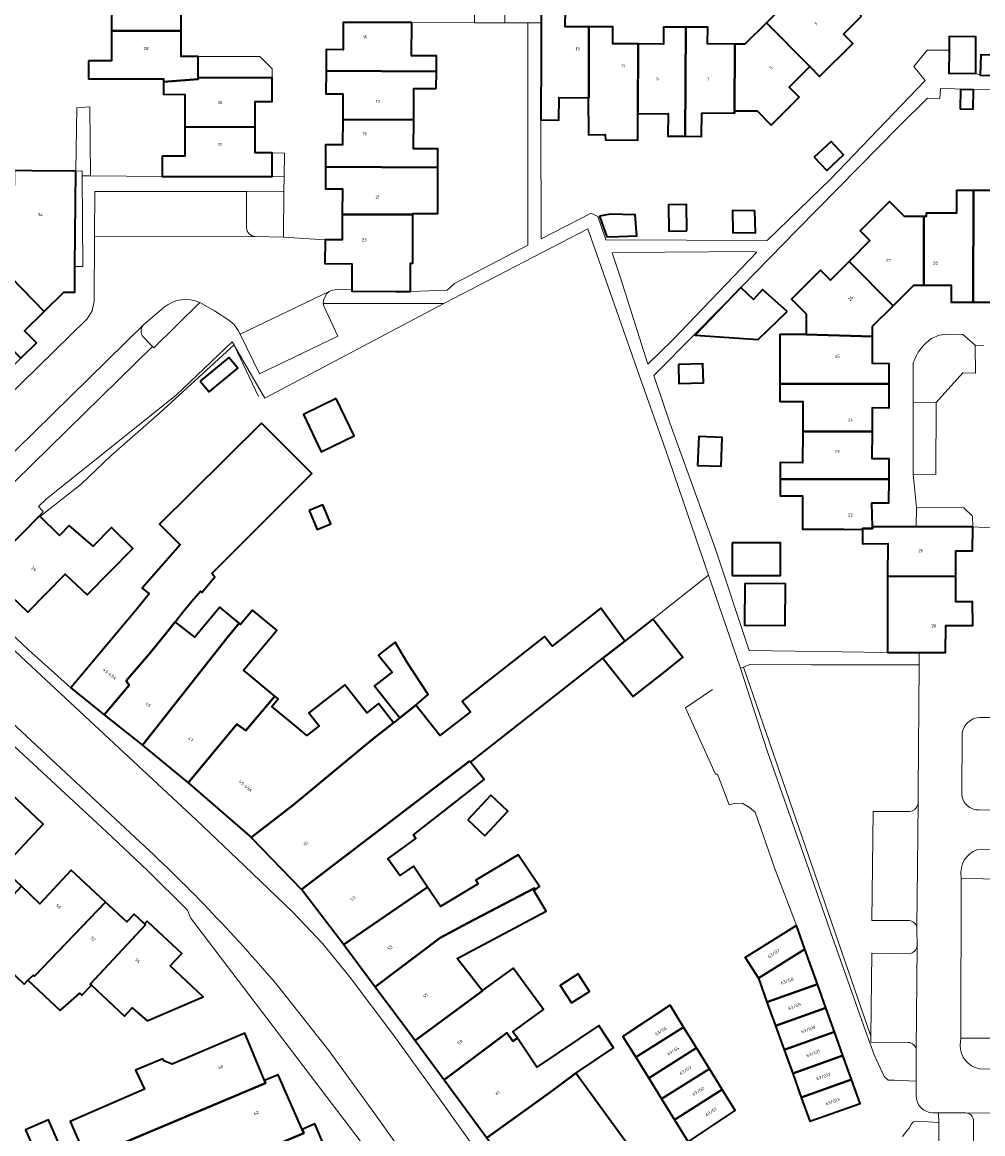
# Model space of a CAD drawing. Header units: metres. Extents: x 197700 to 204338, y 317132 to 325229.
# Tile 723 of 1056: x 203111 to 203220, y 318808 to 318934. Entities that reach past the tile are written whole.
import ezdxf
from ezdxf.enums import TextEntityAlignment as Align

# ---------------------------------------------------------------- set-up
doc = ezdxf.new("R2010")
doc.units = ezdxf.units.M
for name, color, linetype, lineweight in [('B-WE-GR-BEPLANTING_CULTUUR_BODEMBEDEKKER-GV', 90, 'Continuous', 18), ('B-WE-GR-BEPLANTING_CULTUUR_HEESTERS-GV', 90, 'Continuous', 18), ('B-WE-IE-TERREINAFSCHEIDING_KUNSTMATIG_HEKWERK-G', 20, 'IE-TERREINAFSCHEIDING-KUNSTMATIG', 18), ('B-WE-OG-BEBOUWING-GV', 7, 'Continuous', 35), ('B-WE-OG-BEBOUWING-T18', 10, 'Continuous', 18), ('B-WE-OG-TERREIN_CULTUURSCHEIDING-GV', 7, 'Continuous', 18), ('B-WE-OG-TERREIN_ERF-GV', 7, 'Continuous', 18), ('B-WE-VH-VERHARDING_ASFALT-GV', 252, 'Continuous', 18), ('B-WE-VH-VERHARDING_BETONSTRAATSTEEN-GV', 252, 'Continuous', 18), ('B-WE-VH-VERHARDING_OPEN-GV', 252, 'Continuous', 18), ('B-WE-VH-VERHARDING_TEGEL-GV', 252, 'Continuous', 18)]:
    doc.layers.add(name, color=color, linetype=linetype, lineweight=lineweight)
doc.styles.add('NLCS-ISO-M200-T18', font='NLCS-ISO.ttf', dxfattribs={"height": 0.36})
doc.linetypes.add('IE-TERREINAFSCHEIDING-KUNSTMATIG', pattern='A,4,[82,NLCS.SHX,S=0.75,R=90,X=0,Y=0],4,-2', length=10)

msp = doc.modelspace()

# ---------------------------------------------------------------- linework, layer by layer
at = {"layer": 'B-WE-GR-BEPLANTING_CULTUUR_BODEMBEDEKKER-GV'}
for points in [[(203138.927, 318927.52), (203138.927, 318928.532), (203137.522, 318929.926), (203130.524, 318929.939), (203130.506, 318927.511)], [(203212.105, 318878.712), (203212.093, 318876.508), (203218.519, 318876.49), (203218.502, 318877.73), (203217.493, 318878.666)]]:
    msp.add_lwpolyline(points, close=True, dxfattribs=at)
for points in [[(203136.976, 318909.488), (203140.189, 318909.416), (203140.241, 318914.623), (203136.003, 318914.615), (203136.008, 318910.479)], [(203221.817, 318844.334), (203221.812, 318854.859), (203219.293, 318854.84)], [(203217.306, 318853.029), (203217.257, 318846.183)], [(203219.245, 318844.348), (203221.817, 318844.334)], [(203214.621, 318804.337), (203214.657, 318807.619), (203214.64, 318808.859), (203212.133, 318808.981), (203211.797, 318808.93), (203211.531, 318808.648), (203211.342, 318808.231), (203211.044, 318807.919), (203210.522, 318807.246)]]:
    msp.add_lwpolyline(points, dxfattribs=at)
for points in [[(203136.008, 318910.479, 0.4068503), (203136.976, 318909.488)], [(203219.293, 318854.84, 0.3654274), (203217.306, 318853.029)], [(203217.257, 318846.183, 0.4114367), (203219.245, 318844.348)]]:
    msp.add_lwpolyline(points, format="xyb", dxfattribs=at)
at = {"layer": 'B-WE-GR-BEPLANTING_CULTUUR_HEESTERS-GV'}
for points in [[(203181.61, 318895), (203184.421, 318897.751), (203193.972, 318907.697), (203193.517, 318907.773), (203178.546, 318907.674), (203177.541, 318907.647), (203178.527, 318904.683)], [(203214.373, 318890.638), (203211.749, 318890.662), (203211.728, 318882.475), (203214.332, 318882.447)]]:
    msp.add_lwpolyline(points, close=True, dxfattribs=at)
for points in [[(203100.212, 318872.91), (203104.059, 318869.286), (203104.093, 318869.254), (203106.274, 318871.473), (203112.481, 318877.763), (203112.884, 318878.247), (203112.375, 318878.805), (203113.257, 318879.679), (203128.001, 318891.453), (203134.377, 318897.531), (203134.581, 318897.179), (203134.648, 318897.063), (203138.091, 318891.123), (203158.425, 318901.869), (203144.708, 318901.885), (203144.806, 318901.513), (203146.364, 318898.175), (203137.468, 318893.883), (203135.262, 318898.38), (203135.043, 318898.826), (203134.595, 318899.48), (203133.992, 318899.996), (203132.359, 318901.025), (203130.684, 318901.986)], [(203130.684, 318901.986), (203125.48, 318896.839), (203125.324, 318896.993), (203103.805, 318875.956), (203102.72, 318877.039)], [(203218.797, 318897.124), (203217.379, 318898.349), (203215.645, 318898.398), (203214.704, 318898.28), (203213.843, 318897.888)], [(203211.76, 318895.155), (203211.749, 318890.662), (203214.373, 318890.638), (203217.397, 318894.016), (203218.834, 318893.962), (203218.797, 318897.124)], [(203211.178, 318817.945), (203206.936, 318817.971), (203206.944, 318818.637), (203192.461, 318860.576), (203192.138, 318860.443), (203195.17, 318851.062), (203199.264, 318839.308), (203202.592, 318829.872), (203206.34, 318819.262), (203207.309, 318816.528), (203208.444, 318814.073), (203208.896, 318813.669), (203209.632, 318813.646), (203212.083, 318813.551), (203212.102, 318817.055)], [(203226.499, 318839.811), (203219.461, 318839.902)], [(203217.176, 318837.302), (203217.195, 318836.54), (203222.194, 318836.492), (203223.704, 318836.441), (203228.718, 318836.437), (203228.748, 318837.26)], [(203222.117, 318818.413), (203217.143, 318818.42), (203217.088, 318817.619)], [(203219.265, 318814.947), (203226.349, 318814.906)]]:
    msp.add_lwpolyline(points, dxfattribs=at)
for points in [[(203213.843, 318897.888, 0.1678002), (203211.76, 318895.155)], [(203219.461, 318839.902, 0.3772795), (203217.176, 318837.302)], [(203212.102, 318817.055, 0.3583432), (203211.178, 318817.945)], [(203217.088, 318817.619, 0.3611107), (203219.265, 318814.947)]]:
    msp.add_lwpolyline(points, format="xyb", dxfattribs=at)
at = {"layer": 'B-WE-IE-TERREINAFSCHEIDING_KUNSTMATIG_HEKWERK-G'}
for points in [[(203112.624, 318877.739), (203117.228, 318881.347), (203120.566, 318884.58), (203126.099, 318889.428), (203134.581, 318897.179)], [(203134.581, 318897.179), (203134.59, 318897.187), (203134.648, 318897.063)], [(203134.648, 318897.063), (203137.343, 318891.327)], [(203188.958, 318858.025), (203185.874, 318855.953), (203189.278, 318848.401), (203189.525, 318848.394), (203190.839, 318844.935), (203191.419, 318845.073), (203192.312, 318845.101), (203193.136, 318844.617), (203193.8, 318844.08), (203196.002, 318837.756), (203198.481, 318831.217)]]:
    msp.add_lwpolyline(points, dxfattribs=at)
at = {"layer": 'B-WE-OG-BEBOUWING-GV'}
for points in [[(203205.882, 318934.533), (203200.925, 318939.545), (203195.079, 318933.763), (203199.993, 318928.79), (203201.109, 318927.66), (203201.115, 318927.666), (203204.874, 318931.419), (203203.82, 318932.474)], [(203130.538, 318938.225), (203118.083, 318938.129), (203118.08, 318936.393), (203120.68, 318936.388), (203120.673, 318932.83), (203128.587, 318932.836), (203128.584, 318935.734), (203130.533, 318935.722)], [(203174.821, 318925.251), (203174.889, 318925.25), (203174.901, 318933.299), (203172.189, 318933.303), (203172.226, 318935.199), (203169.49, 318935.213), (203169.482, 318933.743), (203169.464, 318930.213), (203169.425, 318922.733), (203171.485, 318922.709), (203171.515, 318925.29)], [(203154.771, 318933.786), (203146.994, 318933.792), (203146.967, 318930.706), (203145.055, 318930.727), (203145.04, 318928.303), (203157.571, 318928.227), (203157.58, 318930.013), (203154.73, 318930.027)], [(203174.901, 318933.299), (203174.889, 318925.25), (203174.821, 318925.251), (203174.872, 318921.043), (203176.766, 318921.066), (203176.773, 318920.47), (203180.444, 318920.427), (203180.451, 318920.93), (203180.463, 318923.417), (203180.501, 318931.356), (203177.61, 318931.365), (203177.613, 318933.295)], [(203185.903, 318933.277), (203183.393, 318933.278), (203183.392, 318931.348), (203180.501, 318931.356), (203180.463, 318923.417), (203183.891, 318923.459), (203183.86, 318920.89), (203185.844, 318920.866)], [(203191.436, 318923.55), (203191.475, 318931.335), (203188.357, 318931.359), (203188.413, 318933.276), (203185.903, 318933.277), (203185.844, 318920.866), (203187.71, 318920.844), (203187.741, 318923.506), (203191.308, 318923.549)], [(203191.436, 318923.55), (203191.496, 318923.551), (203191.499, 318923.773), (203194.023, 318923.743), (203195.613, 318922.151), (203198.795, 318925.328), (203197.662, 318926.463), (203199.993, 318928.79), (203195.079, 318933.763), (203192.615, 318931.326), (203191.475, 318931.335)], [(203118.037, 318929.443), (203118.033, 318927.396), (203126.564, 318927.38), (203126.563, 318927.068), (203130.511, 318927.36), (203130.506, 318927.511), (203130.524, 318929.939), (203128.589, 318929.938), (203128.587, 318932.836), (203120.673, 318932.83), (203120.667, 318929.438)], [(203215.826, 318930.661), (203215.81, 318928.028), (203218.844, 318928.009), (203218.87, 318932.181), (203215.836, 318932.2)], [(203222.843, 318927.704), (203222.913, 318930.007), (203219.442, 318930.112), (203219.372, 318927.809)], [(203157.561, 318926.288), (203157.571, 318928.227), (203145.04, 318928.303), (203145.024, 318925.696), (203146.944, 318925.684), (203146.928, 318922.79), (203154.991, 318922.75), (203154.998, 318926.3)], [(203128.996, 318921.926), (203136.979, 318921.911), (203136.984, 318924.82), (203138.914, 318924.811), (203138.927, 318927.52), (203130.506, 318927.511), (203130.511, 318927.36), (203126.563, 318927.068), (203126.561, 318925.638), (203129.003, 318925.633)], [(203218.562, 318923.951), (203218.591, 318926.159), (203217.104, 318926.178), (203217.077, 318923.97)], [(203144.973, 318917.401), (203157.735, 318917.338), (203157.739, 318919.432), (203154.984, 318919.438), (203154.991, 318922.75), (203146.928, 318922.79), (203146.911, 318919.896), (203144.991, 318919.909)], [(203136.979, 318921.911), (203128.996, 318921.926), (203128.99, 318918.616), (203126.409, 318918.623), (203126.409, 318918.294), (203126.409, 318916.294), (203138.899, 318916.298), (203138.903, 318918.999), (203136.973, 318919.002)], [(203200.5, 318918.491), (203201.929, 318916.978), (203203.836, 318918.778), (203202.407, 318920.292)], [(203113.008, 318900.957), (203115.225, 318903.159), (203116.475, 318903.146), (203116.505, 318906.068), (203116.616, 318916.905), (203111.617, 318916.956), (203109.585, 318916.977), (203109.535, 318910.096), (203106.742, 318907.37)], [(203157.735, 318917.338), (203144.973, 318917.401), (203144.956, 318914.904), (203146.886, 318914.89), (203146.876, 318911.991), (203154.902, 318911.98), (203154.902, 318912.11), (203157.724, 318912.104)], [(203218.559, 318902.02), (203218.604, 318914.699), (203216.656, 318914.704), (203216.649, 318912.128), (203213.219, 318912.137), (203213.218, 318911.765), (203212.952, 318911.766), (203212.942, 318903.969), (203216.052, 318903.973), (203216.049, 318902.023)], [(203218.559, 318902.02), (203221.072, 318902.016), (203221.075, 318903.946), (203223.974, 318903.926), (203224.003, 318912.108), (203220.641, 318912.117), (203220.648, 318914.694), (203218.604, 318914.699)], [(203186.029, 318910.136), (203185.975, 318913.135), (203183.936, 318913.099), (203183.989, 318910.099)], [(203212.952, 318911.766), (203210.753, 318911.771), (203209.065, 318913.458), (203205.734, 318910.126), (203206.837, 318909.023), (203204.473, 318906.658), (203209.484, 318901.627), (203211.834, 318903.967), (203212.942, 318903.969)], [(203154.618, 318903.242), (203154.625, 318906.463), (203154.89, 318906.462), (203154.902, 318911.98), (203146.876, 318911.991), (203146.865, 318909.091), (203144.935, 318909.113), (203144.903, 318906.415), (203147.978, 318906.393), (203147.955, 318903.476), (203147.954, 318903.293), (203152.954, 318903.255)], [(203176.119, 318911.778), (203176.939, 318909.451), (203178.267, 318909.479), (203180.342, 318909.552), (203180.163, 318911.954), (203177.321, 318912.008)], [(203193.763, 318912.413), (203191.212, 318912.442), (203191.259, 318909.932), (203193.81, 318909.903)], [(203110.344, 318895.647), (203112.143, 318897.409), (203110.79, 318898.754), (203113.008, 318900.957), (203106.742, 318907.37), (203106.595, 318907.227), (203107.213, 318906.593), (203104.779, 318904.218), (203102.999, 318906.042), (203101.56, 318904.638)], [(203207.13, 318898.141), (203207.135, 318899.287), (203209.484, 318901.627), (203204.473, 318906.658), (203202.342, 318904.526), (203201.214, 318905.653), (203197.918, 318902.356), (203199.575, 318900.699), (203199.569, 318898.35)], [(203197.408, 318900.975), (203194.633, 318903.46), (203193.588, 318902.343), (203192.177, 318903.706), (203186.956, 318898.274), (203194.128, 318897.77)], [(203196.583, 318892.744), (203209.024, 318892.734), (203209.027, 318895.038), (203207.117, 318895.041), (203207.13, 318898.141), (203199.569, 318898.35), (203196.597, 318898.358)], [(203130.719, 318893.063), (203131.744, 318891.823), (203135.003, 318894.516), (203133.978, 318895.756)], [(203185.07, 318894.961), (203185.123, 318892.781), (203187.904, 318892.848), (203187.851, 318895.028)], [(203199.189, 318887.337), (203207.106, 318887.331), (203207.111, 318890.058), (203209.021, 318890.033), (203209.024, 318892.734), (203196.583, 318892.744), (203196.578, 318890.759), (203199.198, 318890.752)], [(203146.197, 318891.071), (203142.455, 318889.284), (203144.481, 318885.039), (203148.223, 318886.825)], [(203116.045, 318858.203), (203119.84, 318855.168), (203122.681, 318858.536), (203122.328, 318859.015), (203125.098, 318862.245), (203126.855, 318864.429), (203127.891, 318865.717), (203128.89, 318866.958), (203129.778, 318868.062), (203130.76, 318869.186), (203130.917, 318869.049), (203132.394, 318870.838), (203132.293, 318870.939), (203132.041, 318871.191), (203143.422, 318882.546), (203137.683, 318888.298), (203129.655, 318880.32), (203126.108, 318876.795), (203128.442, 318874.448), (203124.16, 318869.537), (203124.944, 318868.876), (203123.492, 318867.134)], [(203187.251, 318883.485), (203189.924, 318883.38), (203190.053, 318886.662), (203187.38, 318886.767)], [(203207.106, 318887.331), (203199.189, 318887.337), (203199.18, 318883.794), (203196.624, 318883.801), (203196.619, 318881.934), (203209.006, 318881.924), (203209.024, 318884.238), (203207.1, 318884.243)], [(203209.006, 318881.924), (203196.619, 318881.934), (203196.614, 318880.026), (203199.173, 318880.019), (203199.163, 318876.236), (203203.871, 318876.224), (203206.003, 318876.218), (203206.003, 318876.33), (203207.116, 318876.332), (203207.113, 318876.522), (203207.065, 318879.248), (203208.985, 318879.233)], [(203143.129, 318878.361), (203144.019, 318876.209), (203145.57, 318876.851), (203144.68, 318879.003)], [(203112.481, 318877.763), (203106.274, 318871.473), (203111.143, 318866.807), (203115.405, 318871.114), (203117.88, 318868.766), (203123.076, 318874.031), (203120.642, 318876.433), (203118.563, 318874.326), (203115.854, 318876.669), (203114.738, 318875.537)], [(203218.519, 318876.49), (203212.093, 318876.508), (203207.113, 318876.522), (203207.116, 318876.332), (203206.003, 318876.33), (203206.003, 318876.218), (203205.999, 318874.584), (203208.861, 318874.603), (203208.821, 318870.882), (203216.586, 318870.889), (203216.588, 318873.794), (203218.498, 318873.779)], [(203191.19, 318874.698), (203191.191, 318870.985), (203196.657, 318870.986), (203196.656, 318874.701)], [(203192.605, 318870.055), (203192.563, 318865.343), (203197.181, 318865.302), (203197.222, 318870.014)], [(203208.82, 318862.229), (203212.431, 318862.228), (203215.418, 318862.228), (203215.47, 318865.314), (203218.506, 318865.3), (203218.494, 318867.993), (203216.584, 318867.984), (203216.586, 318870.889), (203208.821, 318870.882), (203208.821, 318867.229)], [(203119.84, 318855.168), (203124.183, 318851.694), (203133.752, 318863.877), (203135.159, 318865.548), (203132.948, 318867.373), (203130.13, 318863.958), (203127.891, 318865.717), (203126.855, 318864.429), (203125.098, 318862.245), (203122.328, 318859.015), (203122.681, 318858.536)], [(203136.519, 318841.229), (203142.26, 318835.295), (203161.34, 318849.883), (203161.441, 318849.755), (203176.491, 318861.586), (203178.965, 318863.524), (203176.237, 318867.271), (203170.735, 318862.946), (203169.861, 318864.058), (203160.499, 318856.698), (203161.438, 318855.504), (203157.978, 318852.784), (203155.241, 318856.266), (203153.4, 318854.817), (203152.691, 318854.259), (203150.228, 318852.32), (203141.361, 318844.974)], [(203135.159, 318865.548), (203133.752, 318863.877), (203124.183, 318851.694), (203124.213, 318851.67), (203129.37, 318847.407), (203134.917, 318854.075), (203135.937, 318853.367), (203139.207, 318857.283), (203135.667, 318860.205), (203139.442, 318864.777), (203136.687, 318867.052), (203135.329, 318865.407)], [(203178.965, 318863.524), (203176.491, 318861.586), (203179.918, 318857.226), (203180.757, 318857.886), (203183.562, 318860.091), (203185.361, 318861.505), (203185.582, 318861.679), (203182.158, 318866.034)], [(203153.4, 318854.817), (203155.241, 318856.266), (203156.654, 318857.472), (203154.235, 318861.101), (203152.875, 318863.406), (203151.416, 318862.259), (203151.003, 318861.934), (203152.533, 318859.988), (203150.557, 318858.434)], [(203139.207, 318857.283), (203135.937, 318853.367), (203134.917, 318854.075), (203129.37, 318847.407), (203129.58, 318847.233), (203136.393, 318841.36), (203136.519, 318841.229), (203141.361, 318844.974), (203150.228, 318852.32), (203152.691, 318854.259), (203150.986, 318856.427), (203149.661, 318855.385), (203147.153, 318858.576), (203143.087, 318855.379), (203144.238, 318853.915), (203142.846, 318852.821), (203141.441, 318853.981), (203138.875, 318856.099), (203139.591, 318856.966)], [(203142.26, 318835.295), (203142.392, 318835.158), (203147.043, 318829.064), (203154.386, 318834.086), (203156.579, 318835.56), (203154.977, 318837.945), (203153.422, 318836.9), (203152.046, 318838.79), (203153.559, 318839.892), (203155.227, 318841.106), (203154.988, 318841.503), (203162.986, 318847.79), (203161.441, 318849.755), (203161.34, 318849.883)], [(203109.167, 318846.249), (203102.438, 318839.319), (203106.187, 318835.806), (203104.055, 318833.536), (203103.696, 318833.153), (203105.993, 318831.003), (203106.095, 318831.042), (203110.419, 318835.675), (203108.23, 318837.746), (203112.909, 318842.748)], [(203161.136, 318843.223), (203163.091, 318841.404), (203165.696, 318844.203), (203163.741, 318846.022)], [(203168.815, 318835.31), (203169.279, 318835.648), (203166.867, 318839.239), (203162.07, 318836.352), (203162.33, 318835.965), (203158.041, 318833.384), (203156.579, 318835.56), (203154.386, 318834.086), (203147.043, 318829.064), (203147.243, 318828.801), (203150.62, 318824.254), (203157.998, 318829.822), (203161.106, 318831.478), (203168.727, 318835.466)], [(203119.969, 318833.875), (203116.078, 318837.506), (203112.517, 318833.689), (203110.419, 318835.675), (203106.095, 318831.042), (203105.993, 318831.003), (203108.063, 318829.065), (203107.096, 318828.011), (203110.731, 318824.551), (203111.163, 318825.005), (203111.802, 318825.566), (203111.915, 318825.458)], [(203155.148, 318818.152), (203162.81, 318823.795), (203162.788, 318823.823), (203159.917, 318827.474), (203170.048, 318832.838), (203168.638, 318835.181), (203168.815, 318835.31), (203168.727, 318835.466), (203161.106, 318831.478), (203157.998, 318829.822), (203150.62, 318824.254), (203154.541, 318818.973)], [(203118.371, 318824.425), (203118.248, 318824.559), (203124.506, 318831.301), (203124.406, 318831.398), (203123.217, 318832.494), (203122.386, 318831.62), (203119.969, 318833.875), (203111.915, 318825.458), (203111.802, 318825.566), (203111.163, 318825.005), (203114.835, 318821.564), (203117.059, 318823.519), (203117.305, 318823.288)], [(203124.406, 318831.398), (203124.506, 318831.301), (203118.248, 318824.559), (203118.371, 318824.425), (203122.128, 318820.904), (203123.018, 318821.854), (203124.724, 318820.385), (203131.075, 318823.105), (203127.338, 318826.621), (203128.643, 318828.035), (203124.807, 318831.612), (203124.699, 318831.712)], [(203194.157, 318825.234), (203199.446, 318828.517), (203198.481, 318831.217), (203194.233, 318828.58), (203192.651, 318827.598)], [(203199.446, 318828.517), (203194.157, 318825.234), (203195.13, 318822.527), (203200.856, 318824.573)], [(203162.788, 318823.823), (203162.81, 318823.795), (203155.148, 318818.152), (203158.46, 318813.672), (203165.569, 318819.034), (203166.261, 318818.075), (203166.773, 318818.417), (203166.275, 318819.158), (203169.734, 318821.676), (203166.306, 318826.384)], [(203173.699, 318825.724), (203171.649, 318824.407), (203172.926, 318822.417), (203174.976, 318823.734)], [(203195.13, 318822.527), (203196.104, 318819.817), (203201.826, 318821.862), (203200.856, 318824.573)], [(203180.228, 318816.246), (203185.654, 318819.681), (203184.118, 318822.157), (203178.764, 318818.606)], [(203197.078, 318817.106), (203202.795, 318819.15), (203201.826, 318821.862), (203196.104, 318819.817)], [(203163.312, 318807.108), (203170.302, 318812.147), (203173.414, 318814.45), (203177.711, 318817.336), (203176.025, 318819.846), (203168.988, 318815.119), (203166.773, 318818.417), (203166.261, 318818.075), (203165.569, 318819.034), (203158.46, 318813.672)], [(203185.654, 318819.681), (203180.228, 318816.246), (203181.696, 318813.879), (203187.122, 318817.314)], [(203138.049, 318813.608), (203135.799, 318818.979), (203127.535, 318815.469), (203126.6, 318815.836), (203126.487, 318816.08), (203123.394, 318814.777), (203124.412, 318812.63), (203116.552, 318809.218), (203115.973, 318808.967), (203117.705, 318804.978), (203117.792, 318804.777), (203120.478, 318805.943), (203120.491, 318805.914), (203121.948, 318806.49), (203138.171, 318813.317)], [(203203.765, 318816.438), (203202.795, 318819.15), (203197.078, 318817.106), (203198.052, 318814.396)], [(203188.59, 318814.948), (203187.122, 318817.314), (203181.696, 318813.879), (203183.164, 318811.513)], [(203199.027, 318811.686), (203204.734, 318813.726), (203203.765, 318816.438), (203198.052, 318814.396)], [(203120.491, 318805.914), (203123.236, 318799.588), (203124.761, 318800.25), (203127.598, 318801.471), (203126.281, 318804.518), (203130.433, 318806.312), (203131.794, 318803.165), (203133.935, 318804.029), (203142.514, 318807.635), (203142.331, 318808.031), (203139.592, 318814.257), (203138.049, 318813.608), (203138.171, 318813.317), (203121.948, 318806.49)], [(203179.717, 318800.627), (203182.234, 318802.336), (203173.414, 318814.45), (203170.302, 318812.147), (203163.312, 318807.108), (203169.518, 318798.477), (203171.427, 318795.823), (203171.614, 318795.563)], [(203183.164, 318811.513), (203184.633, 318809.146), (203190.059, 318812.581), (203188.59, 318814.948)], [(203199.027, 318811.686), (203200.001, 318808.975), (203200.992, 318809.33), (203205.704, 318811.014), (203204.734, 318813.726)], [(203184.633, 318809.146), (203186.174, 318806.661), (203191.528, 318810.212), (203190.059, 318812.581)], [(203115.68, 318804.099), (203113.495, 318809.131), (203110.891, 318808), (203113.075, 318802.968)], [(203147.074, 318798.416), (203145.686, 318801.624), (203146.609, 318802.041), (203143.755, 318808.688), (203142.331, 318808.031), (203142.514, 318807.635), (203133.935, 318804.029), (203131.794, 318803.165), (203127.598, 318801.471), (203124.761, 318800.25), (203126.18, 318796.982), (203133.625, 318800.213), (203136.774, 318801.58), (203138.104, 318798.516), (203138.488, 318798.683), (203139.943, 318795.331), (203142.479, 318796.428)]]:
    msp.add_lwpolyline(points, close=True, dxfattribs=at)
at = {"layer": 'B-WE-OG-TERREIN_CULTUURSCHEIDING-GV'}
for points in [[(203212.295, 318845.16), (203212.297, 318846.581), (203212.419, 318860.847), (203200.175, 318860.847), (203193.181, 318860.873), (203192.461, 318860.576), (203206.944, 318818.637), (203207.058, 318828.066), (203211.274, 318828.019)], [(203211.303, 318831.773), (203207.053, 318831.799), (203207.19, 318844.186), (203211.357, 318844.185)], [(203212.179, 318828.911), (203212.177, 318830.881)]]:
    msp.add_lwpolyline(points, dxfattribs=at)
for points in [[(203211.357, 318844.185, 0.3852268), (203212.295, 318845.16)], [(203212.177, 318830.881, 0.3669392), (203211.303, 318831.773)], [(203211.274, 318828.019, 0.3656189), (203212.179, 318828.911)]]:
    msp.add_lwpolyline(points, format="xyb", dxfattribs=at)
at = {"layer": 'B-WE-OG-TERREIN_ERF-GV'}
for points in [[(203109.585, 318916.977), (203111.617, 318916.956), (203116.616, 318916.905), (203116.716, 318924.117), (203118.19, 318924.229), (203118.264, 318916.389), (203126.409, 318916.294), (203126.409, 318918.294), (203126.409, 318918.623), (203128.99, 318918.616), (203128.996, 318921.926), (203129.003, 318925.633), (203126.561, 318925.638), (203126.563, 318927.068), (203126.564, 318927.38), (203118.033, 318927.396), (203118.037, 318929.443), (203120.667, 318929.438), (203120.673, 318932.83), (203120.68, 318936.388)], [(203205.882, 318934.533), (203203.82, 318932.474), (203204.874, 318931.419), (203201.115, 318927.666), (203201.109, 318927.66), (203199.993, 318928.79), (203197.662, 318926.463), (203198.795, 318925.328), (203195.613, 318922.151), (203194.023, 318923.743), (203191.499, 318923.773), (203191.496, 318923.551), (203191.436, 318923.55), (203191.308, 318923.549), (203187.741, 318923.506), (203187.71, 318920.844), (203185.844, 318920.866), (203183.86, 318920.89), (203183.891, 318923.459), (203180.463, 318923.417), (203180.451, 318920.93), (203180.444, 318920.427), (203176.773, 318920.47), (203176.766, 318921.066), (203174.872, 318921.043), (203174.821, 318925.251), (203171.515, 318925.29), (203171.485, 318922.709), (203169.425, 318922.733), (203169.479, 318909.233), (203175.147, 318912.15), (203175.907, 318911.749), (203176.826, 318909.106), (203195.144, 318909.031), (203202.349, 318915.981), (203213.109, 318927.218), (203211.821, 318928.813), (203213.349, 318930.645), (203215.826, 318930.661), (203215.836, 318932.2), (203218.87, 318932.181), (203218.844, 318928.009), (203219.372, 318927.809), (203219.442, 318930.112), (203222.913, 318930.007)], [(203221.203, 318926.135), (203214.84, 318926.286), (203214.776, 318925.149), (203213.362, 318925.191), (203210.156, 318922.033), (203198.549, 318910.237), (203192.257, 318903.825), (203186.999, 318898.474), (203182.295, 318893.704), (203184.077, 318888.326), (203189.221, 318874.198), (203193.106, 318862.469), (203208.82, 318862.229), (203208.821, 318867.229), (203208.821, 318870.882), (203208.861, 318874.603), (203205.999, 318874.584), (203206.003, 318876.218), (203203.871, 318876.224), (203199.163, 318876.236), (203199.173, 318880.019), (203196.614, 318880.026), (203196.619, 318881.934), (203196.624, 318883.801), (203199.18, 318883.794), (203199.189, 318887.337), (203199.198, 318890.752), (203196.578, 318890.759), (203196.583, 318892.744), (203196.597, 318898.358), (203199.569, 318898.35), (203199.575, 318900.699), (203197.918, 318902.356), (203201.214, 318905.653), (203202.342, 318904.526), (203204.473, 318906.658), (203206.837, 318909.023), (203205.734, 318910.126), (203209.065, 318913.458), (203210.753, 318911.771), (203212.952, 318911.766), (203213.218, 318911.765), (203213.219, 318912.137), (203216.649, 318912.128), (203216.656, 318914.704), (203218.604, 318914.699), (203220.648, 318914.694)], [(203104.093, 318869.254), (203111.235, 318862.526), (203116.045, 318858.203), (203123.492, 318867.134), (203124.944, 318868.876), (203124.16, 318869.537), (203128.442, 318874.448), (203126.108, 318876.795), (203129.655, 318880.32), (203137.683, 318888.298), (203143.422, 318882.546), (203132.041, 318871.191), (203132.293, 318870.939), (203132.394, 318870.838), (203130.917, 318869.049), (203130.76, 318869.186), (203129.778, 318868.062), (203128.89, 318866.958), (203127.891, 318865.717), (203130.13, 318863.958), (203132.948, 318867.373), (203135.159, 318865.548), (203135.329, 318865.407), (203136.687, 318867.052), (203139.442, 318864.777), (203135.667, 318860.205), (203139.207, 318857.283), (203139.591, 318856.966), (203138.875, 318856.099), (203141.441, 318853.981), (203142.846, 318852.821), (203144.238, 318853.915), (203143.087, 318855.379), (203147.153, 318858.576), (203149.661, 318855.385), (203150.986, 318856.427), (203152.691, 318854.259), (203153.4, 318854.817), (203150.557, 318858.434), (203152.533, 318859.988), (203151.003, 318861.934), (203151.416, 318862.259), (203152.875, 318863.406), (203154.235, 318861.101), (203156.654, 318857.472), (203155.241, 318856.266), (203157.978, 318852.784), (203161.438, 318855.504), (203160.499, 318856.698), (203169.861, 318864.058), (203170.735, 318862.946), (203176.237, 318867.271), (203178.965, 318863.524), (203182.158, 318866.034), (203188.502, 318871.017), (203183.616, 318885.277), (203180.832, 318893.085), (203174.791, 318910.371), (203158.425, 318901.869), (203138.091, 318891.123), (203134.648, 318897.063), (203134.581, 318897.179), (203134.377, 318897.531), (203128.001, 318891.453), (203113.257, 318879.679), (203112.375, 318878.805), (203112.884, 318878.247), (203112.481, 318877.763), (203114.738, 318875.537), (203115.854, 318876.669), (203118.563, 318874.326), (203120.642, 318876.433), (203123.076, 318874.031), (203117.88, 318868.766), (203115.405, 318871.114), (203111.143, 318866.807), (203106.274, 318871.473)], [(203212.074, 318811.9), (203212.083, 318813.551), (203209.632, 318813.646), (203208.896, 318813.669), (203208.444, 318814.073), (203207.309, 318816.528), (203206.34, 318819.262), (203202.592, 318829.872), (203199.264, 318839.308), (203195.17, 318851.062), (203192.138, 318860.443), (203188.502, 318871.017), (203182.158, 318866.034), (203185.582, 318861.679), (203185.361, 318861.505), (203183.562, 318860.091), (203180.757, 318857.886), (203179.918, 318857.226), (203176.491, 318861.586), (203161.441, 318849.755), (203162.986, 318847.79), (203154.988, 318841.503), (203155.227, 318841.106), (203153.559, 318839.892), (203152.046, 318838.79), (203153.422, 318836.9), (203154.977, 318837.945), (203156.579, 318835.56)], [(203153.13, 318801.219), (203129.638, 318832.094), (203129.278, 318832.943), (203124.736, 318837.449), (203120.105, 318841.862), (203105.923, 318854.946)], [(203109.167, 318846.249), (203112.909, 318842.748), (203108.23, 318837.746)], [(203156.579, 318835.56), (203158.041, 318833.384), (203162.33, 318835.965), (203162.07, 318836.352), (203166.867, 318839.239), (203169.279, 318835.648), (203168.815, 318835.31), (203168.638, 318835.181), (203170.048, 318832.838), (203159.917, 318827.474), (203162.788, 318823.823), (203166.306, 318826.384), (203169.734, 318821.676), (203166.275, 318819.158), (203166.773, 318818.417), (203168.988, 318815.119), (203176.025, 318819.846), (203177.711, 318817.336), (203173.414, 318814.45), (203182.234, 318802.336)], [(203110.419, 318835.675), (203112.517, 318833.689), (203116.078, 318837.506), (203119.969, 318833.875), (203122.386, 318831.62), (203123.217, 318832.494), (203124.406, 318831.398), (203124.699, 318831.712), (203124.807, 318831.612), (203128.643, 318828.035), (203127.338, 318826.621), (203131.075, 318823.105), (203124.724, 318820.385), (203123.018, 318821.854), (203122.128, 318820.904), (203118.371, 318824.425), (203117.305, 318823.288), (203117.059, 318823.519), (203114.835, 318821.564), (203111.163, 318825.005), (203110.731, 318824.551), (203107.096, 318828.011)], [(203117.705, 318804.978), (203115.973, 318808.967), (203116.552, 318809.218), (203124.412, 318812.63), (203123.394, 318814.777), (203126.487, 318816.08), (203126.6, 318815.836), (203127.535, 318815.469), (203135.799, 318818.979), (203138.049, 318813.608), (203139.592, 318814.257), (203142.331, 318808.031), (203143.755, 318808.688), (203146.609, 318802.041)], [(203210.522, 318807.246), (203211.044, 318807.919), (203211.342, 318808.231), (203211.531, 318808.648), (203211.797, 318808.93), (203212.133, 318808.981), (203214.64, 318808.859), (203214.625, 318809.942), (203213.96, 318809.941)]]:
    msp.add_lwpolyline(points, dxfattribs=at)
for points in [[(203154.902, 318911.98), (203154.89, 318906.462), (203154.625, 318906.463), (203154.618, 318903.242), (203158.786, 318903.382), (203159.626, 318904.151), (203167.965, 318908.493), (203167.96, 318933.757), (203165.333, 318933.763), (203161.92, 318933.77), (203154.771, 318933.786), (203154.73, 318930.027), (203157.58, 318930.013), (203157.571, 318928.227), (203157.561, 318926.288), (203154.998, 318926.3), (203154.991, 318922.75), (203154.984, 318919.438), (203157.739, 318919.432), (203157.735, 318917.338), (203157.724, 318912.104), (203154.902, 318912.11)], [(203217.104, 318926.178), (203218.591, 318926.159), (203218.562, 318923.951), (203217.077, 318923.97)], [(203200.5, 318918.491), (203202.407, 318920.292), (203203.836, 318918.778), (203201.929, 318916.978)], [(203138.899, 318916.298), (203140.264, 318916.271), (203140.3, 318918.97), (203138.903, 318918.999)], [(203116.505, 318906.068), (203117.416, 318906.063), (203117.323, 318916.387), (203117.317, 318916.928), (203116.616, 318916.905)], [(203186.029, 318910.136), (203183.989, 318910.099), (203183.936, 318913.099), (203185.975, 318913.135)], [(203180.163, 318911.954), (203180.342, 318909.552), (203178.267, 318909.479), (203176.939, 318909.451), (203176.119, 318911.778), (203177.321, 318912.008)], [(203193.763, 318912.413), (203193.81, 318909.903), (203191.259, 318909.932), (203191.212, 318912.442)], [(203197.408, 318900.975), (203194.128, 318897.77), (203186.956, 318898.274), (203192.177, 318903.706), (203193.588, 318902.343), (203194.633, 318903.46)], [(203130.719, 318893.063), (203133.978, 318895.756), (203135.003, 318894.516), (203131.744, 318891.823)], [(203185.07, 318894.961), (203187.851, 318895.028), (203187.904, 318892.848), (203185.123, 318892.781)], [(203146.197, 318891.071), (203148.223, 318886.825), (203144.481, 318885.039), (203142.455, 318889.284)], [(203187.251, 318883.485), (203187.38, 318886.767), (203190.053, 318886.662), (203189.924, 318883.38)], [(203143.129, 318878.361), (203144.68, 318879.003), (203145.57, 318876.851), (203144.019, 318876.209)], [(203191.19, 318874.698), (203196.656, 318874.701), (203196.657, 318870.986), (203191.191, 318870.985)], [(203192.605, 318870.055), (203197.222, 318870.014), (203197.181, 318865.302), (203192.563, 318865.343)], [(203161.136, 318843.223), (203163.741, 318846.022), (203165.696, 318844.203), (203163.091, 318841.404)], [(203202.795, 318819.15), (203203.765, 318816.438), (203204.734, 318813.726), (203205.704, 318811.014), (203200.992, 318809.33), (203200.001, 318808.975), (203199.027, 318811.686), (203198.052, 318814.396), (203197.078, 318817.106), (203196.104, 318819.817), (203195.13, 318822.527), (203194.157, 318825.234), (203192.651, 318827.598), (203194.233, 318828.58), (203198.481, 318831.217), (203199.446, 318828.517), (203200.856, 318824.573), (203201.826, 318821.862)], [(203173.699, 318825.724), (203174.976, 318823.734), (203172.926, 318822.417), (203171.649, 318824.407)], [(203180.228, 318816.246), (203178.764, 318818.606), (203184.118, 318822.157), (203185.654, 318819.681), (203187.122, 318817.314), (203188.59, 318814.948), (203190.059, 318812.581), (203191.528, 318810.212), (203186.174, 318806.661), (203184.633, 318809.146), (203183.164, 318811.513), (203181.696, 318813.879)], [(203113.495, 318809.131), (203115.68, 318804.099), (203113.075, 318802.968), (203110.891, 318808)]]:
    msp.add_lwpolyline(points, close=True, dxfattribs=at)
msp.add_lwpolyline([(203213.96, 318809.941, -0.4049486), (203212.074, 318811.9)], format="xyb", dxfattribs=at)
at = {"layer": 'B-WE-VH-VERHARDING_ASFALT-GV'}
for points in [[(203103.225, 318868.464), (203098.736, 318864.036), (203107.08, 318856.348), (203123.878, 318840.727)], [(203168.626, 318796.49), (203157.543, 318812.067), (203152.731, 318818.732), (203147.781, 318825.294), (203144.659, 318829.137), (203141.262, 318832.738), (203135.768, 318837.996), (203130.26, 318843.241), (203111.011, 318861.169), (203103.225, 318868.464)], [(203139.95, 318823.88), (203145.333, 318817.019), (203150.477, 318809.976), (203156.712, 318801.231), (203162.888, 318792.446)]]:
    msp.add_lwpolyline(points, dxfattribs=at)
msp.add_lwpolyline([(203123.878, 318840.727, -0.0315006), (203139.95, 318823.88)], format="xyb", dxfattribs=at)
at = {"layer": 'B-WE-VH-VERHARDING_BETONSTRAATSTEEN-GV'}
for points in [[(203128.584, 318935.734), (203128.587, 318932.836), (203128.589, 318929.938), (203130.524, 318929.939), (203137.522, 318929.926), (203138.927, 318928.532), (203138.927, 318927.52), (203138.914, 318924.811), (203136.984, 318924.82), (203136.979, 318921.911), (203136.973, 318919.002), (203138.903, 318918.999), (203140.3, 318918.97), (203140.264, 318916.271), (203140.241, 318914.623), (203140.189, 318909.416), (203144.935, 318909.113), (203146.865, 318909.091), (203146.876, 318911.991), (203146.886, 318914.89), (203144.956, 318914.904), (203144.973, 318917.401), (203144.991, 318919.909), (203146.911, 318919.896), (203146.928, 318922.79), (203146.944, 318925.684), (203145.024, 318925.696), (203145.04, 318928.303), (203145.055, 318930.727), (203146.967, 318930.706), (203146.994, 318933.792), (203154.771, 318933.786), (203161.92, 318933.77), (203161.932, 318939.252)], [(203172.226, 318935.199), (203172.189, 318933.303), (203174.901, 318933.299), (203177.613, 318933.295), (203177.61, 318931.365), (203180.501, 318931.356), (203183.392, 318931.348), (203183.393, 318933.278), (203185.903, 318933.277), (203188.413, 318933.276), (203188.357, 318931.359), (203191.475, 318931.335), (203192.615, 318931.326), (203195.079, 318933.763), (203200.925, 318939.545)], [(203165.339, 318936.492), (203165.333, 318933.763), (203167.96, 318933.757), (203169.482, 318933.743), (203169.49, 318935.213)], [(203097.259, 318879.942), (203117.906, 318900.118), (203118.469, 318901.053), (203118.698, 318902.122), (203118.733, 318909.452), (203118.758, 318914.581), (203136.003, 318914.615), (203140.241, 318914.623), (203140.264, 318916.271), (203138.899, 318916.298), (203126.409, 318916.294), (203118.264, 318916.389), (203117.323, 318916.387), (203117.416, 318906.063), (203116.505, 318906.068), (203116.475, 318903.146), (203115.225, 318903.159), (203113.008, 318900.957)], [(203136.008, 318910.479), (203136.003, 318914.615), (203118.758, 318914.581), (203118.733, 318909.452)], [(203118.733, 318909.452), (203136.976, 318909.488)], [(203113.008, 318900.957), (203110.79, 318898.754), (203112.143, 318897.409), (203110.344, 318895.647), (203108.546, 318893.885), (203107.195, 318895.264), (203105.449, 318893.557), (203103.064, 318891.226), (203104.414, 318889.846), (203102.628, 318888.1), (203100.841, 318886.352), (203099.492, 318887.731), (203097.422, 318885.711), (203095.347, 318883.686), (203096.705, 318882.315), (203094.776, 318880.405), (203094.112, 318879.747), (203095.069, 318878.772)], [(203124.29, 318899.444), (203101.497, 318877.111)], [(203125.324, 318896.993), (203124.267, 318898.102)], [(203102.72, 318877.039), (203103.805, 318875.956), (203125.324, 318896.993)], [(203212.177, 318830.881), (203212.295, 318845.16)], [(203211.357, 318844.185), (203207.19, 318844.186), (203207.053, 318831.799), (203211.303, 318831.773)], [(203211.274, 318828.019), (203207.058, 318828.066), (203206.944, 318818.637), (203206.936, 318817.971), (203211.178, 318817.945)], [(203212.102, 318817.055), (203212.179, 318828.911)], [(203229.607, 318809.91), (203217.695, 318809.945)], [(203218.613, 318809.048), (203218.614, 318804.944), (203223.127, 318804.953)]]:
    msp.add_lwpolyline(points, dxfattribs=at)
for points in [[(203136.976, 318909.488, -0.4068503), (203136.008, 318910.479)], [(203124.267, 318898.102, -0.3941744), (203124.29, 318899.444)], [(203212.295, 318845.16, -0.3852268), (203211.357, 318844.185)], [(203211.303, 318831.773, -0.3669392), (203212.177, 318830.881)], [(203212.179, 318828.911, -0.3656189), (203211.274, 318828.019)], [(203211.178, 318817.945, -0.3583432), (203212.102, 318817.055)], [(203217.695, 318809.945, -0.3763029), (203218.613, 318809.048)]]:
    msp.add_lwpolyline(points, format="xyb", dxfattribs=at)
for points in [[(203135.262, 318898.38), (203137.468, 318893.883), (203146.364, 318898.175), (203144.806, 318901.513), (203144.708, 318901.885), (203144.744, 318902.269), (203145.082, 318902.986), (203145.374, 318903.249)], [(203217.195, 318836.54), (203217.143, 318818.42), (203222.117, 318818.413), (203222.194, 318836.492)]]:
    msp.add_lwpolyline(points, close=True, dxfattribs=at)
at = {"layer": 'B-WE-VH-VERHARDING_OPEN-GV'}
for points in [[(203222.843, 318927.704), (203219.372, 318927.809), (203218.844, 318928.009), (203215.81, 318928.028), (203215.826, 318930.661), (203213.349, 318930.645), (203211.821, 318928.813), (203213.109, 318927.218), (203202.349, 318915.981), (203195.144, 318909.031), (203176.826, 318909.106), (203175.907, 318911.749), (203175.147, 318912.15), (203169.479, 318909.233), (203169.425, 318922.733), (203169.464, 318930.213), (203169.482, 318933.743), (203167.96, 318933.757), (203167.965, 318908.493), (203159.626, 318904.151), (203158.786, 318903.382), (203154.618, 318903.242), (203152.954, 318903.255), (203147.954, 318903.293), (203147.955, 318903.476), (203146.724, 318903.486), (203145.743, 318903.385), (203145.374, 318903.249), (203145.082, 318902.986), (203144.744, 318902.269), (203144.708, 318901.885), (203158.425, 318901.869), (203174.791, 318910.371), (203180.832, 318893.085), (203183.616, 318885.277), (203188.502, 318871.017), (203192.138, 318860.443), (203192.461, 318860.576), (203193.181, 318860.873), (203200.175, 318860.847), (203212.419, 318860.847), (203212.431, 318862.228), (203208.82, 318862.229), (203193.106, 318862.469), (203189.221, 318874.198), (203184.077, 318888.326), (203182.295, 318893.704), (203186.999, 318898.474), (203192.257, 318903.825), (203198.549, 318910.237), (203210.156, 318922.033), (203213.362, 318925.191), (203214.776, 318925.149), (203214.84, 318926.286), (203221.203, 318926.135)], [(203217.695, 318809.945), (203214.625, 318809.942), (203214.64, 318808.859), (203214.657, 318807.619), (203214.621, 318804.337)], [(203218.614, 318804.944), (203218.613, 318809.048)]]:
    msp.add_lwpolyline(points, dxfattribs=at)
for points in [[(203116.716, 318924.117), (203116.616, 318916.905), (203117.317, 318916.928), (203117.323, 318916.387), (203118.264, 318916.389), (203118.19, 318924.229)], [(203181.61, 318895), (203178.527, 318904.683), (203177.541, 318907.647), (203178.546, 318907.674), (203193.517, 318907.773), (203193.972, 318907.697), (203184.421, 318897.751)]]:
    msp.add_lwpolyline(points, close=True, dxfattribs=at)
msp.add_lwpolyline([(203218.613, 318809.048, 0.3763029), (203217.695, 318809.945)], format="xyb", dxfattribs=at)
at = {"layer": 'B-WE-VH-VERHARDING_TEGEL-GV'}
for points in [[(203162.194, 318975.424), (203162.179, 318972.733), (203162.008, 318960.46), (203161.967, 318951.73), (203161.932, 318939.252), (203161.92, 318933.77), (203165.333, 318933.763), (203165.339, 318936.492), (203165.337, 318940.671)], [(203130.684, 318901.986), (203132.359, 318901.025), (203133.992, 318899.996), (203134.595, 318899.48), (203135.043, 318898.826), (203135.262, 318898.38), (203145.374, 318903.249), (203145.743, 318903.385), (203146.724, 318903.486), (203147.955, 318903.476), (203147.978, 318906.393), (203144.903, 318906.415), (203144.935, 318909.113), (203140.189, 318909.416), (203136.976, 318909.488), (203118.733, 318909.452), (203118.698, 318902.122), (203118.469, 318901.053), (203117.906, 318900.118), (203097.259, 318879.942)], [(203221.072, 318902.016), (203218.559, 318902.02), (203216.049, 318902.023), (203216.052, 318903.973), (203212.942, 318903.969), (203211.834, 318903.967), (203209.484, 318901.627), (203207.135, 318899.287), (203207.13, 318898.141), (203207.117, 318895.041), (203209.027, 318895.038), (203209.024, 318892.734)], [(203101.323, 318876.942), (203101.404, 318877.032), (203101.497, 318877.111), (203124.29, 318899.444), (203124.329, 318899.482), (203126.661, 318901.447)], [(203124.267, 318898.102), (203125.324, 318896.993), (203125.48, 318896.839), (203130.684, 318901.986)], [(203126.661, 318901.447), (203124.329, 318899.482), (203124.29, 318899.444)], [(203213.843, 318897.888), (203214.704, 318898.28), (203215.645, 318898.398), (203217.379, 318898.349), (203218.797, 318897.124), (203219.789, 318897.123)], [(203219.789, 318897.123), (203218.797, 318897.124), (203218.834, 318893.962), (203217.397, 318894.016), (203214.373, 318890.638), (203214.332, 318882.447), (203211.728, 318882.475), (203212.105, 318878.712), (203217.493, 318878.666), (203218.502, 318877.73), (203218.519, 318876.49), (203221.256, 318876.359)], [(203209.024, 318892.734), (203209.021, 318890.033), (203207.111, 318890.058), (203207.106, 318887.331), (203207.1, 318884.243), (203209.024, 318884.238), (203209.006, 318881.924), (203208.985, 318879.233), (203207.065, 318879.248), (203207.113, 318876.522), (203212.093, 318876.508), (203212.105, 318878.712), (203211.728, 318882.475), (203211.749, 318890.662), (203211.76, 318895.155)], [(203219.293, 318854.84), (203221.812, 318854.859), (203221.856, 318876.358), (203221.256, 318876.359), (203218.519, 318876.49), (203218.498, 318873.779), (203216.588, 318873.794), (203216.586, 318870.889), (203216.584, 318867.984), (203218.494, 318867.993), (203218.506, 318865.3), (203215.47, 318865.314), (203215.418, 318862.228), (203212.431, 318862.228), (203212.419, 318860.847), (203212.297, 318846.581), (203212.295, 318845.16), (203212.177, 318830.881), (203212.179, 318828.911), (203212.102, 318817.055), (203212.083, 318813.551), (203212.074, 318811.9)], [(203147.043, 318829.064), (203142.392, 318835.158), (203142.26, 318835.295), (203136.519, 318841.229), (203136.393, 318841.36), (203129.58, 318847.233), (203129.37, 318847.407), (203124.213, 318851.67), (203124.183, 318851.694), (203119.84, 318855.168), (203116.045, 318858.203), (203111.235, 318862.526), (203104.093, 318869.254), (203104.059, 318869.286), (203103.225, 318868.464), (203111.011, 318861.169), (203130.26, 318843.241), (203135.768, 318837.996), (203141.262, 318832.738), (203144.659, 318829.137), (203147.781, 318825.294), (203152.731, 318818.732), (203157.543, 318812.067), (203168.626, 318796.49)], [(203123.878, 318840.727), (203107.08, 318856.348), (203098.736, 318864.036), (203097.701, 318863.015), (203097.962, 318862.781), (203103.664, 318857.657), (203102.41, 318856.253), (203104.961, 318853.91), (203105.923, 318854.946), (203120.105, 318841.862), (203124.736, 318837.449), (203129.278, 318832.943), (203129.638, 318832.094), (203153.13, 318801.219), (203153.97, 318800.115)], [(203217.257, 318846.183), (203217.306, 318853.029)], [(203230.286, 318844.288), (203221.817, 318844.334), (203219.245, 318844.348)], [(203219.461, 318839.902), (203226.499, 318839.811)], [(203217.143, 318818.42), (203217.195, 318836.54), (203217.176, 318837.302)], [(203169.842, 318794.706), (203171.427, 318795.823), (203169.518, 318798.477), (203163.312, 318807.108), (203158.46, 318813.672), (203155.148, 318818.152), (203154.541, 318818.973), (203150.62, 318824.254), (203147.243, 318828.801), (203147.043, 318829.064)], [(203162.888, 318792.446), (203156.712, 318801.231), (203150.477, 318809.976), (203145.333, 318817.019), (203139.95, 318823.88)], [(203217.088, 318817.619), (203217.143, 318818.42)], [(203226.349, 318814.906), (203219.265, 318814.947)], [(203213.96, 318809.941), (203214.625, 318809.942), (203217.695, 318809.945), (203229.607, 318809.91), (203269.812, 318809.688)]]:
    msp.add_lwpolyline(points, dxfattribs=at)
for points in [[(203126.661, 318901.447, -0.2946295), (203130.684, 318901.986)], [(203130.684, 318901.986, 0.2946295), (203126.661, 318901.447)], [(203124.29, 318899.444, 0.3941744), (203124.267, 318898.102)], [(203211.76, 318895.155, -0.1678002), (203213.843, 318897.888)], [(203217.306, 318853.029, -0.3654274), (203219.293, 318854.84)], [(203219.245, 318844.348, -0.4114367), (203217.257, 318846.183)], [(203139.95, 318823.88, 0.0315006), (203123.878, 318840.727)], [(203217.176, 318837.302, -0.3772795), (203219.461, 318839.902)], [(203219.265, 318814.947, -0.3611107), (203217.088, 318817.619)], [(203212.074, 318811.9, 0.4049486), (203213.96, 318809.941)]]:
    msp.add_lwpolyline(points, format="xyb", dxfattribs=at)

# ---------------------------------------------------------------- texts
at = {"layer": 'B-WE-OG-BEBOUWING-T18', "style": 'NLCS-ISO-M200-T18'}
for s, rotation, p in [('3', 44.6, (203200.669, 318933.666)), ('5', 44.6, (203195.584, 318928.636)), ('9', 359.9, (203182.687, 318927.35)), ('7', 359.6, (203188.415, 318927.358)), ('30', 359.9, (203132.984, 318924.706)), ('17', 359.7, (203150.939, 318924.813)), ('32', 359.9, (203132.975, 318919.93)), ('21', 359.8, (203150.883, 318913.968)), ('34', 359.5, (203112.565, 318911.975)), ('26', 44.8, (203204.648, 318902.455)), ('25', 359.8, (203203.12, 318895.865)), ('23', 359.9, (203203.102, 318885.055)), ('39', 316.3, (203111.8, 318871.717)), ('43-43A', 321.3, (203120.441, 318859.809)), ('45', 321.4, (203124.839, 318856.291)), ('47', 320.5, (203129.648, 318852.367)), ('49-49A', 319.3, (203135.887, 318847.077)), ('51', 44, (203142.754, 318840.538)), ('53', 37.3, (203148.089, 318834.286)), ('50', 317, (203114.618, 318833.397)), ('52', 317, (203118.569, 318829.711)), ('55', 36.6, (203152.296, 318828.706)), ('63/G7', 32.5, (203195.897, 318828.047)), ('54', 317, (203123.635, 318827.236)), ('63/G8', 19.8, (203197.421, 318824.923)), ('57', 36.5, (203156.348, 318823.249)), ('63/G9', 19.8, (203198.268, 318822.034)), ('63/G6', 31.8, (203183.086, 318819.227)), ('63/G10', 19.8, (203199.831, 318819.436)), ('59', 36.4, (203160.272, 318817.95)), ('63/G4', 31.8, (203184.481, 318816.977)), ('63/G11', 19.8, (203200.376, 318816.706)), ('60', 22.7, (203133.067, 318815.149)), ('63/G3', 31.8, (203185.86, 318814.755)), ('63/G12', 19.8, (203201.535, 318814.077)), ('63/G2', 31.8, (203187.325, 318812.394)), ('61', 36.4, (203164.528, 318812.192)), ('63/G13', 19.8, (203202.59, 318811.232)), ('63/G1', 31.8, (203188.778, 318810.051)), ('62', 23.7, (203137.125, 318809.931))]:
    msp.add_text(s, height=0.36, rotation=rotation, dxfattribs=at).set_placement(p, align=Align.MIDDLE)
for s, p in [('15', (203149.484, 318932.123)), ('28', (203124.588, 318930.849)), ('13', (203173.627, 318930.8)), ('11', (203178.768, 318928.862)), ('19', (203149.419, 318921.175)), ('23', (203149.364, 318909.09)), ('27', (203208.946, 318906.752)), ('28', (203214.275, 318906.463)), ('24', (203204.622, 318888.657)), ('22', (203204.614, 318877.848)), ('21', (203212.588, 318873.792)), ('20', (203214.096, 318865.248))]:
    msp.add_text(s, height=0.36, dxfattribs=at).set_placement(p, align=Align.MIDDLE)

doc.saveas('drawing.dxf')
